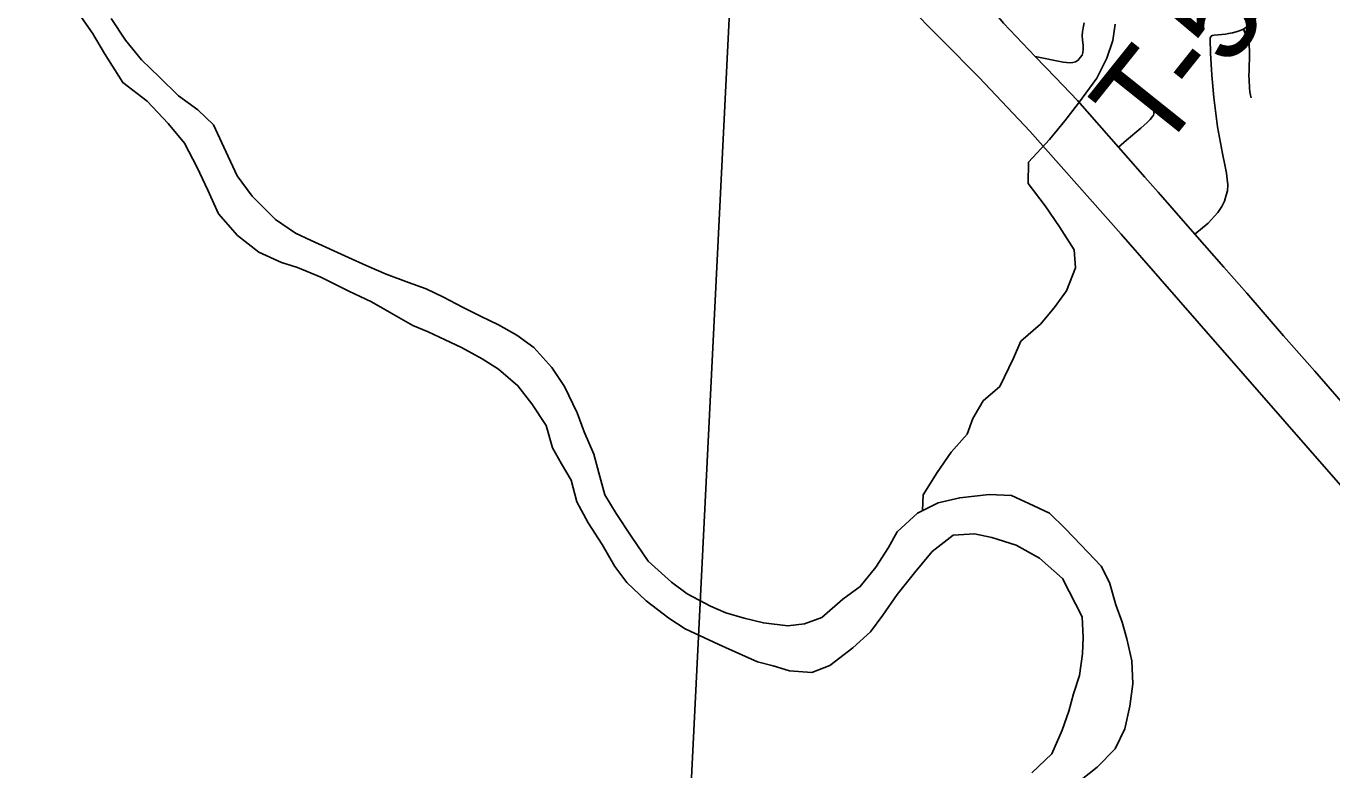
# Model space of a CAD drawing. Extents: x 0 to 34, y 0 to 22.
# Drawn here: x 7.074 to 7.868, y 17.965 to 18.417 of the extents above; entities that cross this region are included whole.
import ezdxf

# ---------------------------------------------------------------- set-up
doc = ezdxf.new("R2010")
doc.units = 0
for name, color, linetype in [('GM_X_Corporation', 7, 'Continuous'), ('GM_X_County_Road', 7, 'Continuous'), ('GM_X_Major_River', 7, 'Continuous'), ('GM_X_Minor_River', 7, 'Continuous'), ('GM_X_Rail_Line', 7, 'Continuous'), ('GM_X_Township_Road', 7, 'Continuous'), ('GM_X_Township_Road_Text', 7, 'Continuous')]:
    doc.layers.add(name, color=color, linetype=linetype)

msp = doc.modelspace()

# ---------------------------------------------------------------- linework, layer by layer
at = {"layer": 'GM_X_Corporation'}
for points in [[(7.51615, 18.71572), (7.4643, 17.67029), (6.43864, 17.7441), (6.53912, 18.78352)], [(8.55257, 18.64968), (8.46287, 17.60104), (7.4643, 17.67029), (7.51615, 18.71572)]]:
    msp.add_lwpolyline(points, close=True, dxfattribs=at)
at = {"layer": 'GM_X_County_Road'}
for points in [[(7.39692, 18.71698), (7.44094, 18.67818), (7.44777, 18.67216), (7.46496, 18.65891), (7.46914, 18.65583), (7.49998, 18.63304), (7.512, 18.6231), (7.52321, 18.61225), (7.5399, 18.59374), (7.59634, 18.52742), (7.60398, 18.51724), (7.60691, 18.51305), (7.62242, 18.48872), (7.64954, 18.44339), (7.65833, 18.43067), (7.66812, 18.41872), (7.68735, 18.3985), (7.69979, 18.38557), (7.71323, 18.37161), (7.73813, 18.34329), (7.74385, 18.33657), (7.75408, 18.32513), (7.76217, 18.31591), (7.78442, 18.29052)], [(7.78442, 18.29052), (7.80211, 18.27035), (7.81599, 18.25451), (7.82594, 18.24298), (7.83838, 18.22857), (7.85258, 18.21251), (7.85725, 18.20717)], [(7.85725, 18.20717), (7.86658, 18.1965), (7.8803, 18.18083)]]:
    msp.add_lwpolyline(points, dxfattribs=at)
at = {"layer": 'GM_X_Major_River'}
for p, q in [((7.10516, 18.42625), (7.11474, 18.41269)), ((7.13483, 18.40833), (7.12601, 18.42151)), ((7.11474, 18.41269), (7.12204, 18.40025)), ((7.1444, 18.39629), (7.13483, 18.40833)), ((7.12204, 18.40025), (7.13316, 18.38254)), ((7.15546, 18.38578), (7.1444, 18.39629)), ((7.13316, 18.38254), (7.14802, 18.37131)), ((7.16691, 18.37451), (7.15546, 18.38578)), ((7.17871, 18.36591), (7.16691, 18.37451)), ((7.14802, 18.37131), (7.16062, 18.35778)), ((7.18825, 18.3569), (7.17871, 18.36591)), ((7.16062, 18.35778), (7.17056, 18.34575)), ((7.19442, 18.34331), (7.18825, 18.3569)), ((7.17056, 18.34575), (7.17826, 18.33104)), ((7.20252, 18.32596), (7.19442, 18.34331)), ((7.17826, 18.33104), (7.18481, 18.31708)), ((7.21171, 18.31353), (7.20252, 18.32596)), ((7.18481, 18.31708), (7.19137, 18.30274)), ((7.22583, 18.29926), (7.21171, 18.31353)), ((7.19137, 18.30274), (7.20284, 18.28958)), ((7.23801, 18.29104), (7.22583, 18.29926)), ((7.20284, 18.28958), (7.21579, 18.27947)), ((7.24751, 18.28658), (7.23801, 18.29104)), ((7.27031, 18.27617), (7.24751, 18.28658)), ((7.21579, 18.27947), (7.22947, 18.27315)), ((7.22947, 18.27315), (7.23933, 18.27021)), ((7.23933, 18.27021), (7.25338, 18.26427)), ((7.28094, 18.27135), (7.27031, 18.27617)), ((7.29309, 18.26615), (7.28094, 18.27135)), ((7.25338, 18.26427), (7.27048, 18.25571)), ((7.30676, 18.26097), (7.29309, 18.26615)), ((7.27048, 18.25571), (7.28416, 18.24939)), ((7.31739, 18.25728), (7.30676, 18.26097)), ((7.32803, 18.25207), (7.31739, 18.25728)), ((7.28416, 18.24939), (7.29519, 18.24306)), ((7.33943, 18.24611), (7.32803, 18.25207)), ((7.35045, 18.24053), (7.33943, 18.24611)), ((7.29519, 18.24306), (7.30926, 18.23485)), ((7.36147, 18.23532), (7.35045, 18.24053)), ((7.30926, 18.23485), (7.31875, 18.23114)), ((7.31875, 18.23114), (7.32901, 18.22631)), ((7.3725, 18.22898), (7.36147, 18.23532)), ((7.32901, 18.22631), (7.33889, 18.22147)), ((7.38278, 18.2215), (7.3725, 18.22898)), ((7.33889, 18.22147), (7.35143, 18.21477)), ((7.35143, 18.21477), (7.36133, 18.20842)), ((7.39386, 18.20947), (7.38278, 18.2215)), ((7.36133, 18.20842), (7.37314, 18.19829)), ((7.40153, 18.19779), (7.39386, 18.20947)), ((7.37314, 18.19829), (7.38156, 18.18738)), ((7.40923, 18.18195), (7.40153, 18.19779)), ((7.38156, 18.18738), (7.39038, 18.1742)), ((7.4135, 18.17024), (7.40923, 18.18195)), ((7.39038, 18.1742), (7.39428, 18.16059)), ((7.41929, 18.15665), (7.4135, 18.17024)), ((7.39428, 18.16059), (7.39967, 18.15079)), ((7.39967, 18.15079), (7.40543, 18.14099)), ((7.42242, 18.14531), (7.41929, 18.15665)), ((7.42594, 18.13208), (7.42242, 18.14531)), ((7.40543, 18.14099), (7.40895, 18.12776)), ((7.40895, 18.12776), (7.41587, 18.11494)), ((7.43284, 18.12078), (7.42594, 18.13208)), ((7.62841, 18.12711), (7.61598, 18.12093)), ((7.64163, 18.13026), (7.62841, 18.12711)), ((7.65939, 18.13232), (7.64163, 18.13026)), ((7.67302, 18.13168), (7.65939, 18.13232)), ((7.68366, 18.12685), (7.67302, 18.13168)), ((7.6962, 18.1209), (7.68366, 18.12685)), ((7.44205, 18.10684), (7.43284, 18.12078)), ((7.61598, 18.12093), (7.60359, 18.10945)), ((7.70574, 18.11152), (7.6962, 18.1209)), ((7.41587, 18.11494), (7.42431, 18.10175)), ((7.71528, 18.10138), (7.70574, 18.11152)), ((7.45239, 18.09178), (7.44205, 18.10684)), ((7.60359, 18.10945), (7.59838, 18.09993)), ((7.62489, 18.09752), (7.63766, 18.10749)), ((7.63766, 18.10749), (7.65052, 18.10836)), ((7.65052, 18.10836), (7.66113, 18.10619)), ((7.66113, 18.10619), (7.67593, 18.10139)), ((7.42431, 18.10175), (7.43199, 18.08856)), ((7.59838, 18.09993), (7.59053, 18.08811)), ((7.61403, 18.08453), (7.62489, 18.09752)), ((7.67593, 18.10139), (7.69, 18.09357)), ((7.7275, 18.0886), (7.71528, 18.10138)), ((7.43199, 18.08856), (7.43927, 18.07877)), ((7.46651, 18.07902), (7.45239, 18.09178)), ((7.59053, 18.08811), (7.58118, 18.07628)), ((7.69, 18.09357), (7.70411, 18.08119)), ((7.73251, 18.0788), (7.7275, 18.0886)), ((7.60354, 18.07155), (7.61403, 18.08453)), ((7.70411, 18.08119), (7.71604, 18.0578)), ((7.43927, 18.07877), (7.45109, 18.06751)), ((7.47603, 18.07191), (7.46651, 18.07902)), ((7.49009, 18.06446), (7.47603, 18.07191)), ((7.58118, 18.07628), (7.57065, 18.0686)), ((7.59495, 18.05897), (7.60354, 18.07155)), ((7.73641, 18.06519), (7.73251, 18.0788)), ((7.45109, 18.06751), (7.46481, 18.05703)), ((7.49959, 18.06037), (7.49009, 18.06446)), ((7.57065, 18.0686), (7.55788, 18.05749)), ((7.74029, 18.05461), (7.73641, 18.06519)), ((7.46481, 18.05703), (7.4747, 18.05067)), ((7.51059, 18.05706), (7.49959, 18.06037)), ((7.52234, 18.05414), (7.51059, 18.05706)), ((7.55788, 18.05749), (7.54732, 18.05361)), ((7.58747, 18.04867), (7.59495, 18.05897)), ((7.71604, 18.0578), (7.71653, 18.0453)), ((7.4747, 18.05067), (7.49522, 18.04101)), ((7.53712, 18.05238), (7.52234, 18.05414)), ((7.54732, 18.05361), (7.53712, 18.05238)), ((7.57658, 18.0391), (7.58747, 18.04867)), ((7.74302, 18.04441), (7.74029, 18.05461)), ((7.49522, 18.04101), (7.50927, 18.03469)), ((7.71653, 18.0453), (7.71624, 18.03545)), ((7.74617, 18.03117), (7.74302, 18.04441)), ((7.50927, 18.03469), (7.51877, 18.03061)), ((7.56268, 18.02836), (7.57658, 18.0391)), ((7.71624, 18.03545), (7.71446, 18.02217)), ((7.51877, 18.03061), (7.52825, 18.02805)), ((7.52825, 18.02805), (7.53811, 18.0251)), ((7.53811, 18.0251), (7.55174, 18.02409)), ((7.55174, 18.02409), (7.56268, 18.02836)), ((7.74667, 18.01716), (7.74617, 18.03117)), ((7.71446, 18.02217), (7.71077, 18.01114)), ((7.74489, 18.0035), (7.74667, 18.01716)), ((7.71077, 18.01114), (7.70784, 18.00051)), ((7.70784, 18.00051), (7.70377, 17.9891)), ((7.74199, 17.98983), (7.74489, 18.0035)), ((7.70377, 17.9891), (7.69747, 17.97464)), ((7.73604, 17.97765), (7.74199, 17.98983)), ((7.72516, 17.96656), (7.73604, 17.97765)), ((7.69747, 17.97464), (7.68546, 17.96317)), ((7.7105, 17.95506), (7.72516, 17.96656))]:
    msp.add_line(p, q, dxfattribs=at)
for points in [[(7.10516, 18.42625), (7.11474, 18.41269), (7.12204, 18.40025), (7.13316, 18.38254), (7.14802, 18.37131), (7.16062, 18.35778), (7.17056, 18.34575), (7.17826, 18.33104), (7.18481, 18.31708), (7.19137, 18.30274), (7.20284, 18.28958), (7.21579, 18.27947), (7.22947, 18.27315), (7.23933, 18.27021), (7.25338, 18.26427), (7.27048, 18.25571), (7.28416, 18.24939), (7.29519, 18.24306), (7.30926, 18.23485), (7.31875, 18.23114), (7.32901, 18.22631), (7.33889, 18.22147), (7.35143, 18.21477), (7.36133, 18.20842), (7.37314, 18.19829), (7.38156, 18.18738), (7.39038, 18.1742), (7.39428, 18.16059), (7.39967, 18.15079), (7.40543, 18.14099), (7.40895, 18.12776), (7.41587, 18.11494), (7.42431, 18.10175), (7.43199, 18.08856), (7.43927, 18.07877), (7.45109, 18.06751), (7.46481, 18.05703), (7.4747, 18.05067), (7.49522, 18.04101), (7.50927, 18.03469), (7.51877, 18.03061), (7.52825, 18.02805), (7.53811, 18.0251), (7.55174, 18.02409), (7.56268, 18.02836), (7.57658, 18.0391), (7.58747, 18.04867), (7.59495, 18.05897), (7.60354, 18.07155), (7.61403, 18.08453), (7.62489, 18.09752), (7.63766, 18.10749), (7.65052, 18.10836)], [(7.12601, 18.42151), (7.13483, 18.40833), (7.1444, 18.39629), (7.15546, 18.38578), (7.16691, 18.37451), (7.17871, 18.36591), (7.18825, 18.3569), (7.19442, 18.34331), (7.20252, 18.32596), (7.21171, 18.31353), (7.22583, 18.29926), (7.23801, 18.29104), (7.24751, 18.28658), (7.27031, 18.27617), (7.28094, 18.27135), (7.29309, 18.26615), (7.30676, 18.26097), (7.31739, 18.25728), (7.32803, 18.25207), (7.33943, 18.24611), (7.35045, 18.24053), (7.36147, 18.23532), (7.3725, 18.22898), (7.38278, 18.2215), (7.39386, 18.20947), (7.40153, 18.19779), (7.40923, 18.18195), (7.4135, 18.17024), (7.41929, 18.15665), (7.42242, 18.14531), (7.42594, 18.13208), (7.43284, 18.12078), (7.44205, 18.10684), (7.45239, 18.09178), (7.46651, 18.07902), (7.47603, 18.07191), (7.49009, 18.06446), (7.49959, 18.06037), (7.51059, 18.05706), (7.52234, 18.05414), (7.53712, 18.05238), (7.54732, 18.05361), (7.55788, 18.05749), (7.57065, 18.0686), (7.58118, 18.07628), (7.59053, 18.08811), (7.59838, 18.09993), (7.60359, 18.10945), (7.61598, 18.12093), (7.62841, 18.12711), (7.64163, 18.13026), (7.65939, 18.13232), (7.67302, 18.13168)], [(7.67302, 18.13168), (7.68366, 18.12685), (7.6962, 18.1209), (7.70574, 18.11152), (7.71528, 18.10138), (7.7275, 18.0886), (7.73251, 18.0788), (7.73641, 18.06519), (7.74029, 18.05461), (7.74302, 18.04441), (7.74617, 18.03117), (7.74667, 18.01716), (7.74489, 18.0035), (7.74199, 17.98983), (7.73604, 17.97765), (7.72516, 17.96656), (7.7105, 17.95506)], [(7.65052, 18.10836), (7.66113, 18.10619), (7.67593, 18.10139), (7.69, 18.09357), (7.70411, 18.08119), (7.71604, 18.0578), (7.71653, 18.0453), (7.71624, 18.03545), (7.71446, 18.02217), (7.71077, 18.01114), (7.70784, 18.00051), (7.70377, 17.9891), (7.69747, 17.97464), (7.68546, 17.96317)]]:
    msp.add_lwpolyline(points, dxfattribs=at)
at = {"layer": 'GM_X_Minor_River'}
msp.add_lwpolyline([(7.619, 18.12243), (7.61929, 18.13195), (7.62787, 18.14567), (7.63647, 18.15788), (7.64621, 18.16895), (7.64953, 18.17846), (7.65587, 18.18913), (7.66601, 18.19793), (7.67419, 18.21506), (7.67864, 18.22533), (7.69066, 18.23568), (7.69889, 18.2456), (7.70637, 18.2559), (7.71192, 18.26998), (7.71107, 18.28096), (7.70225, 18.2949), (7.69343, 18.3077), (7.6831, 18.32125), (7.68337, 18.33414), (7.69611, 18.34789), (7.70547, 18.35935), (7.7137, 18.37003), (7.72492, 18.38529), (7.73087, 18.39747), (7.73456, 18.40812), (7.73599, 18.41798)], dxfattribs=at)
at = {"layer": 'GM_X_Rail_Line'}
msp.add_lwpolyline([(7.60848, 18.43106), (7.65348, 18.3856), (7.68409, 18.35297), (7.73977, 18.2905), (7.78708, 18.23622), (7.8644, 18.14761), (7.91661, 18.08797)], dxfattribs=at)
at = {"layer": 'GM_X_Township_Road'}
for points in [[(7.79368, 18.409), (7.79378, 18.40965), (7.79391, 18.41021), (7.79406, 18.41044), (7.79428, 18.4107), (7.79457, 18.41091), (7.7951, 18.41112), (7.79621, 18.41134), (7.79853, 18.41162), (7.80304, 18.41205), (7.80496, 18.4123), (7.80738, 18.41279), (7.81099, 18.41382), (7.81395, 18.41507), (7.81682, 18.41706), (7.81866, 18.41883), (7.82018, 18.42015), (7.82195, 18.42251), (7.82313, 18.42516), (7.82425, 18.42885), (7.8248, 18.43158), (7.82873, 18.46563), (7.8295, 18.4786)], [(7.68735, 18.3985), (7.70437, 18.39504), (7.70644, 18.39476), (7.70865, 18.39458), (7.71023, 18.39473), (7.71191, 18.39518), (7.7135, 18.39613), (7.71483, 18.39775), (7.71593, 18.39919), (7.71644, 18.40088), (7.71655, 18.40296), (7.71652, 18.4053), (7.71626, 18.40837), (7.71607, 18.41122), (7.71619, 18.41348), (7.71659, 18.41582), (7.7171, 18.41897)], [(7.81864, 18.37334), (7.81826, 18.37492), (7.81794, 18.37688), (7.81766, 18.3793), (7.81734, 18.38417), (7.81728, 18.38689), (7.81734, 18.38967), (7.81769, 18.40028), (7.81763, 18.40235), (7.8175, 18.40439), (7.81734, 18.40586), (7.817, 18.40743), (7.81648, 18.40901), (7.81395, 18.41507)], [(7.80287, 18.33146), (7.80115, 18.33946), (7.79813, 18.35575), (7.79599, 18.37357), (7.79481, 18.38698), (7.79389, 18.40046), (7.79386, 18.40151), (7.79365, 18.40819), (7.79368, 18.409)], [(7.73813, 18.34329), (7.743, 18.34757), (7.75164, 18.35482), (7.75545, 18.35826), (7.75724, 18.36018), (7.7588, 18.36196), (7.75923, 18.36269), (7.75955, 18.36362), (7.75958, 18.36437), (7.75946, 18.36529), (7.75923, 18.36611), (7.75866, 18.36717), (7.75805, 18.36814), (7.75702, 18.36949), (7.75606, 18.37052), (7.75485, 18.37162), (7.75346, 18.37301), (7.75264, 18.37408), (7.75186, 18.37532), (7.75125, 18.37639), (7.75093, 18.3771), (7.75086, 18.37856)], [(7.78442, 18.29052), (7.79253, 18.29718), (7.79835, 18.30352), (7.80078, 18.30719), (7.8024, 18.31059), (7.80351, 18.31405), (7.80425, 18.31685), (7.80446, 18.32039), (7.80417, 18.32392), (7.80373, 18.32746), (7.80287, 18.33146)]]:
    msp.add_lwpolyline(points, dxfattribs=at)

# ---------------------------------------------------------------- texts
at = {"layer": 'GM_X_Township_Road_Text'}
for s, rotation, p in [('5', 53.19085, (7.80477, 18.39016)), ('T', 51.34956, (7.76248, 18.33714)), ('-', 51.46945, (7.7891, 18.37043))]:
    msp.add_text(s, height=0.05682, rotation=rotation, dxfattribs=at).set_placement(p)

doc.saveas('drawing.dxf')
